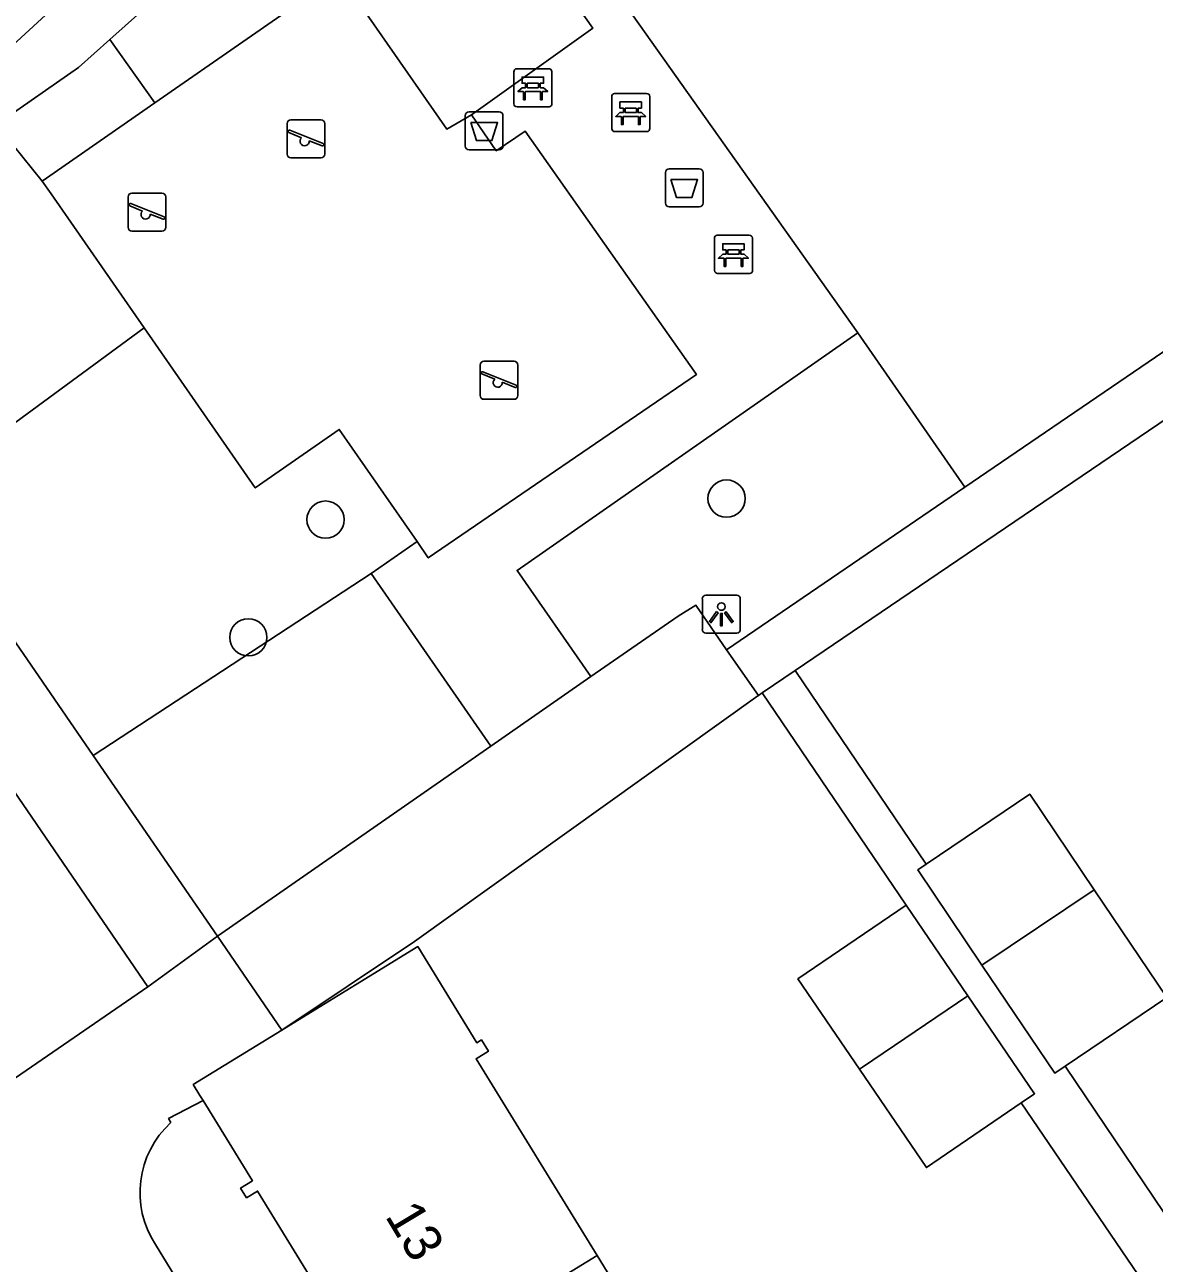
# Model space of a CAD drawing. Extents: x 157466 to 158888, y 383063 to 384677.
# Drawn here: x 158028.14 to 158057.81, y 383566.64 to 383599.16 of the extents above; entities that cross this region are included whole.
import ezdxf

# ---------------------------------------------------------------- set-up
doc = ezdxf.new("R2010")
doc.units = 0
for name, color, linetype in [('IMGEO_Afvalbak', 7, 'Continuous'), ('IMGEO_Bank', 7, 'Continuous'), ('IMGEO_Boom', 7, 'Continuous'), ('IMGEO_Groenvoorziening', 7, 'Continuous'), ('IMGEO_Lichtpunt', 7, 'Continuous'), ('IMGEO_Pand', 7, 'Continuous'), ('IMGEO_Pand_nummerreeks', 7, 'Continuous'), ('IMGEO_Speelvoorziening', 7, 'Continuous'), ('IMGEO_Voetpad_gesloten', 7, 'Continuous'), ('IMGEO_Voetpad_open', 7, 'Continuous')]:
    doc.layers.add(name, color=color, linetype=linetype)

msp = doc.modelspace()

# ---------------------------------------------------------------- linework, layer by layer
at = {"layer": 'IMGEO_Afvalbak'}
for p, q in [((158039.708, 383595.978), (158039.708, 383596.778)), ((158039.708, 383596.778), (158039.708, 383595.978)), ((158039.808, 383596.878), (158040.598, 383596.878)), ((158040.598, 383596.878), (158039.808, 383596.878)), ((158040.698, 383596.778), (158040.698, 383595.978)), ((158040.698, 383595.978), (158040.698, 383596.778)), ((158040.598, 383595.878), (158039.808, 383595.878)), ((158039.808, 383595.878), (158040.598, 383595.878)), ((158045.064, 383595.381), (158045.854, 383595.381)), ((158045.854, 383595.381), (158045.064, 383595.381)), ((158044.964, 383594.481), (158044.964, 383595.281)), ((158044.964, 383595.281), (158044.964, 383594.481)), ((158045.954, 383595.281), (158045.954, 383594.481)), ((158045.954, 383594.481), (158045.954, 383595.281)), ((158045.854, 383594.381), (158045.064, 383594.381)), ((158045.064, 383594.381), (158045.854, 383594.381))]:
    msp.add_line(p, q, dxfattribs=at)
for points in [[(158039.851, 383596.592), (158040.555, 383596.592), (158040.406, 383596.122), (158040, 383596.122), (158039.851, 383596.592)], [(158045.107, 383595.095), (158045.811, 383595.095), (158045.662, 383594.625), (158045.256, 383594.625), (158045.107, 383595.095)]]:
    msp.add_lwpolyline(points, dxfattribs=at)
for centre, start, end in [((158039.808, 383596.778), 90, 180), ((158039.808, 383596.778), 90, 180), ((158040.598, 383596.778), 0, 90), ((158040.598, 383596.778), 360, 90), ((158039.808, 383595.978), 180, 270), ((158039.808, 383595.978), 180, 270), ((158040.598, 383595.978), 270, 0), ((158040.598, 383595.978), 270, 0), ((158045.064, 383595.281), 90, 180), ((158045.064, 383595.281), 90, 180), ((158045.854, 383595.281), 0, 90), ((158045.854, 383595.281), 360, 90), ((158045.064, 383594.481), 180, 270), ((158045.064, 383594.481), 180, 270), ((158045.854, 383594.481), 270, 0), ((158045.854, 383594.481), 270, 0)]:
    msp.add_arc(centre, 0.1, start, end, dxfattribs=at)
at = {"layer": 'IMGEO_Bank'}
for p, q in [((158041.059, 383598.008), (158041.9, 383598.008)), ((158041.9, 383598.008), (158041.059, 383598.008)), ((158040.984, 383597.083), (158040.984, 383597.924)), ((158040.984, 383597.924), (158040.984, 383597.083)), ((158041.984, 383597.933), (158041.984, 383597.092)), ((158041.984, 383597.092), (158041.984, 383597.933)), ((158041.681, 383597.406), (158041.288, 383597.406)), ((158041.293, 383597.514), (158041.293, 383597.62)), ((158041.337, 383597.62), (158041.337, 383597.514)), ((158041.625, 383597.626), (158041.343, 383597.626)), ((158041.343, 383597.508), (158041.625, 383597.508)), ((158041.631, 383597.514), (158041.631, 383597.62)), ((158041.675, 383597.62), (158041.675, 383597.514)), ((158043.629, 383597.355), (158044.47, 383597.355)), ((158044.47, 383597.355), (158043.629, 383597.355)), ((158041.909, 383597.008), (158041.068, 383597.008)), ((158041.068, 383597.008), (158041.909, 383597.008)), ((158043.554, 383596.43), (158043.554, 383597.271)), ((158043.554, 383597.271), (158043.554, 383596.43)), ((158044.554, 383597.28), (158044.554, 383596.439)), ((158044.554, 383596.439), (158044.554, 383597.28)), ((158044.251, 383596.753), (158043.858, 383596.753)), ((158043.863, 383596.861), (158043.863, 383596.967)), ((158043.907, 383596.967), (158043.907, 383596.861)), ((158044.195, 383596.973), (158043.913, 383596.973)), ((158043.913, 383596.855), (158044.195, 383596.855)), ((158044.201, 383596.861), (158044.201, 383596.967)), ((158044.245, 383596.967), (158044.245, 383596.861)), ((158044.479, 383596.355), (158043.638, 383596.355)), ((158043.638, 383596.355), (158044.479, 383596.355)), ((158046.253, 383592.709), (158046.253, 383593.55)), ((158046.253, 383593.55), (158046.253, 383592.709)), ((158046.328, 383593.634), (158047.169, 383593.634)), ((158047.169, 383593.634), (158046.328, 383593.634)), ((158047.253, 383593.559), (158047.253, 383592.718)), ((158047.253, 383592.718), (158047.253, 383593.559)), ((158046.562, 383593.14), (158046.562, 383593.246)), ((158046.606, 383593.246), (158046.606, 383593.14)), ((158046.894, 383593.252), (158046.612, 383593.252)), ((158046.612, 383593.134), (158046.894, 383593.134)), ((158046.9, 383593.14), (158046.9, 383593.246)), ((158046.944, 383593.246), (158046.944, 383593.14)), ((158046.95, 383593.032), (158046.557, 383593.032)), ((158047.178, 383592.634), (158046.337, 383592.634)), ((158046.337, 383592.634), (158047.178, 383592.634))]:
    msp.add_line(p, q, dxfattribs=at)
for points in [[(158041.287, 383597.626), (158041.201, 383597.626), (158041.201, 383597.787), (158041.764, 383597.787), (158041.764, 383597.626), (158041.681, 383597.626)], [(158041.231, 383597.406), (158041.089, 383597.406), (158041.201, 383597.508), (158041.287, 383597.508)], [(158041.281, 383597.399), (158041.281, 383597.192), (158041.238, 383597.192), (158041.238, 383597.399)], [(158041.681, 383597.508), (158041.764, 383597.508), (158041.876, 383597.406), (158041.737, 383597.406)], [(158041.731, 383597.399), (158041.731, 383597.192), (158041.687, 383597.192), (158041.687, 383597.399)], [(158043.857, 383596.973), (158043.771, 383596.973), (158043.771, 383597.134), (158044.334, 383597.134), (158044.334, 383596.973), (158044.251, 383596.973)], [(158043.801, 383596.753), (158043.659, 383596.753), (158043.771, 383596.855), (158043.857, 383596.855)], [(158043.851, 383596.746), (158043.851, 383596.539), (158043.808, 383596.539), (158043.808, 383596.746)], [(158044.251, 383596.855), (158044.334, 383596.855), (158044.446, 383596.753), (158044.307, 383596.753)], [(158044.301, 383596.746), (158044.301, 383596.539), (158044.257, 383596.539), (158044.257, 383596.746)], [(158046.5, 383593.032), (158046.358, 383593.032), (158046.47, 383593.134), (158046.556, 383593.134)], [(158046.556, 383593.252), (158046.47, 383593.252), (158046.47, 383593.413), (158047.033, 383593.413), (158047.033, 383593.252), (158046.95, 383593.252)], [(158046.95, 383593.134), (158047.033, 383593.134), (158047.145, 383593.032), (158047.006, 383593.032)], [(158046.55, 383593.025), (158046.55, 383592.818), (158046.507, 383592.818), (158046.507, 383593.025)], [(158047, 383593.025), (158047, 383592.818), (158046.956, 383592.818), (158046.956, 383593.025)]]:
    msp.add_lwpolyline(points, dxfattribs=at)
for centre, radius, start, end in [((158041.062, 383597.93), 0.0779, 92.4484, 184.2845), ((158041.062, 383597.93), 0.0779, 92.4484, 184.2845), ((158041.906, 383597.93), 0.0779, 2.4484, 94.2845), ((158041.906, 383597.93), 0.0779, 2.4484, 94.2845), ((158041.231, 383597.399), 0.00671, 2.8957, 87.1043), ((158041.288, 383597.399), 0.00671, 92.8957, 177.1043), ((158041.286, 383597.619), 0.00671, 2.8957, 87.1043), ((158041.286, 383597.515), 0.00671, 272.8957, 357.1043), ((158041.343, 383597.619), 0.00671, 92.8957, 177.1043), ((158041.343, 383597.515), 0.00671, 182.8957, 267.1043), ((158041.625, 383597.619), 0.00671, 2.8957, 87.1043), ((158041.625, 383597.515), 0.00671, 272.8957, 357.1043), ((158041.682, 383597.619), 0.00671, 92.8957, 177.1043), ((158041.682, 383597.515), 0.00671, 182.8957, 267.1043), ((158041.68, 383597.399), 0.00671, 2.8957, 87.1043), ((158041.737, 383597.399), 0.00671, 92.8957, 177.1043), ((158043.632, 383597.277), 0.0779, 92.4484, 184.2845), ((158043.632, 383597.277), 0.0779, 92.4484, 184.2845), ((158044.476, 383597.277), 0.0779, 2.4484, 94.2845), ((158044.476, 383597.277), 0.0779, 2.4484, 94.2845), ((158041.062, 383597.086), 0.0779, 182.4484, 274.2845), ((158041.062, 383597.086), 0.0779, 182.4484, 274.2845), ((158041.906, 383597.086), 0.0779, 272.4484, 4.2845), ((158041.906, 383597.086), 0.0779, 272.4484, 4.2845), ((158043.801, 383596.746), 0.00671, 2.8957, 87.1043), ((158043.858, 383596.746), 0.00671, 92.8957, 177.1043), ((158043.856, 383596.966), 0.00671, 2.8957, 87.1043), ((158043.856, 383596.862), 0.00671, 272.8957, 357.1043), ((158043.913, 383596.966), 0.00671, 92.8957, 177.1043), ((158043.913, 383596.862), 0.00671, 182.8957, 267.1043), ((158044.195, 383596.966), 0.00671, 2.8957, 87.1043), ((158044.195, 383596.862), 0.00671, 272.8957, 357.1043), ((158044.252, 383596.966), 0.00671, 92.8957, 177.1043), ((158044.252, 383596.862), 0.00671, 182.8957, 267.1043), ((158044.25, 383596.746), 0.00671, 2.8957, 87.1043), ((158044.307, 383596.746), 0.00671, 92.8957, 177.1043), ((158043.632, 383596.433), 0.0779, 182.4484, 274.2845), ((158043.632, 383596.433), 0.0779, 182.4484, 274.2845), ((158044.476, 383596.433), 0.0779, 272.4484, 4.2845), ((158044.476, 383596.433), 0.0779, 272.4484, 4.2845), ((158046.331, 383593.556), 0.0779, 92.4484, 184.2845), ((158046.331, 383593.556), 0.0779, 92.4484, 184.2845), ((158047.175, 383593.556), 0.0779, 2.4484, 94.2845), ((158047.175, 383593.556), 0.0779, 2.4484, 94.2845), ((158046.555, 383593.245), 0.00671, 2.8957, 87.1043), ((158046.555, 383593.141), 0.00671, 272.8957, 357.1043), ((158046.612, 383593.245), 0.00671, 92.8957, 177.1043), ((158046.612, 383593.141), 0.00671, 182.8957, 267.1043), ((158046.894, 383593.245), 0.00671, 2.8957, 87.1043), ((158046.894, 383593.141), 0.00671, 272.8957, 357.1043), ((158046.951, 383593.245), 0.00671, 92.8957, 177.1043), ((158046.951, 383593.141), 0.00671, 182.8957, 267.1043), ((158046.5, 383593.025), 0.00671, 2.8957, 87.1043), ((158046.557, 383593.025), 0.00671, 92.8957, 177.1043), ((158046.949, 383593.025), 0.00671, 2.8957, 87.1043), ((158047.006, 383593.025), 0.00671, 92.8957, 177.1043), ((158046.331, 383592.712), 0.0779, 182.4484, 274.2845), ((158046.331, 383592.712), 0.0779, 182.4484, 274.2845), ((158047.175, 383592.712), 0.0779, 272.4484, 4.2845), ((158047.175, 383592.712), 0.0779, 272.4484, 4.2845)]:
    msp.add_arc(centre, radius, start, end, dxfattribs=at)
at = {"layer": 'IMGEO_Boom'}
for centre in [(158046.571, 383586.721), (158036.037, 383586.169), (158034.009, 383583.077)]:
    msp.add_circle(centre, 0.489, dxfattribs=at)
at = {"layer": 'IMGEO_Groenvoorziening'}
for points in [[(158039.87, 383596.799), (158039.221, 383596.421), (158036.631, 383600.147), (158036.402, 383600.477), (158031.553, 383597.11)], [(158031.27, 383591.206), (158028.829, 383594.721), (158028.596, 383595.057)], [(158025.247, 383586.784), (158031.27, 383591.206)], [(158038.443, 383585.592), (158036.399, 383588.536), (158034.189, 383587.002), (158031.27, 383591.206)], [(158050.015, 383591.073), (158052.832, 383587.022)], [(158037.231, 383584.751), (158029.93, 383579.978)]]:
    msp.add_lwpolyline(points, dxfattribs=at)
at = {"layer": 'IMGEO_Lichtpunt'}
for p, q in [((158045.935, 383584.088), (158045.935, 383583.281)), ((158045.935, 383584.088), (158045.935, 383583.281)), ((158046.837, 383584.183), (158046.029, 383584.183)), ((158046.837, 383584.183), (158046.029, 383584.183)), ((158046.931, 383583.281), (158046.931, 383584.088)), ((158046.931, 383583.281), (158046.931, 383584.088)), ((158046.029, 383583.187), (158046.837, 383583.187)), ((158046.029, 383583.187), (158046.837, 383583.187))]:
    msp.add_line(p, q, dxfattribs=at)
for points in [[(158046.309, 383583.752), (158046.348, 383583.724), (158046.16, 383583.462), (158046.122, 383583.489), (158046.309, 383583.752)], [(158046.411, 383583.704), (158046.458, 383583.704), (158046.458, 383583.382), (158046.411, 383583.382), (158046.411, 383583.704)], [(158046.521, 383583.724), (158046.559, 383583.751), (158046.746, 383583.489), (158046.707, 383583.461), (158046.521, 383583.724)]]:
    msp.add_lwpolyline(points, dxfattribs=at)
msp.add_circle((158046.434, 383583.886), 0.0994, dxfattribs=at)
for centre, start, end in [((158046.029, 383584.088), 90, 180), ((158046.029, 383584.088), 90, 180), ((158046.837, 383584.088), 0, 90), ((158046.837, 383584.088), 0, 90), ((158046.029, 383583.281), 180, 270), ((158046.029, 383583.281), 180, 270), ((158046.837, 383583.281), 270, 0), ((158046.837, 383583.281), 270, 360)]:
    msp.add_arc(centre, 0.0946, start, end, dxfattribs=at)
at = {"layer": 'IMGEO_Pand'}
for points in [[(158030.614, 383601.196), (158025.775, 383596.754)], [(158051.815, 383577.123), (158054.535, 383578.958), (158056.227, 383576.451)], [(158053.28, 383574.473), (158051.593, 383576.973), (158051.815, 383577.123)], [(158053.28, 383574.473), (158056.227, 383576.451)], [(158056.227, 383576.451), (158058.137, 383573.619), (158055.464, 383571.816)], [(158050.065, 383571.735), (158048.445, 383574.11), (158051.287, 383576.048)], [(158051.287, 383576.048), (158052.909, 383573.669)], [(158034.892, 383572.767), (158036.823, 383573.953), (158038.457, 383574.957), (158040.009, 383572.431), (158040.132, 383572.507), (158040.314, 383572.21), (158039.993, 383572.013), (158043.169, 383566.843)], [(158055.464, 383571.816), (158055.195, 383571.634), (158053.28, 383574.473)], [(158052.909, 383573.669), (158050.146, 383571.795), (158050.065, 383571.735)], [(158052.909, 383573.669), (158054.664, 383571.094), (158054.31, 383570.853)], [(158032.821, 383570.915), (158032.737, 383571.052), (158032.562, 383571.336), (158034.892, 383572.767)], [(158054.31, 383570.853), (158051.822, 383569.157), (158050.065, 383571.735)], [(158032.821, 383570.915), (158034.114, 383568.81), (158033.804, 383568.619), (158033.963, 383568.361), (158034.253, 383568.54), (158037.449, 383563.338)], [(158037.449, 383563.338), (158043.169, 383566.843)], [(158043.169, 383566.843), (158046.267, 383561.8)]]:
    msp.add_lwpolyline(points, dxfattribs=at)
at = {"layer": 'IMGEO_Speelvoorziening'}
for p, q in [((158035.026, 383595.768), (158035.026, 383596.568)), ((158035.026, 383596.568), (158035.026, 383595.768)), ((158035.095, 383596.393), (158035.971, 383596.04)), ((158035.126, 383596.668), (158035.916, 383596.668)), ((158035.916, 383596.668), (158035.126, 383596.668)), ((158036.016, 383596.568), (158036.016, 383595.768)), ((158036.016, 383595.768), (158036.016, 383596.568)), ((158035.409, 383596.196), (158035.07, 383596.333)), ((158035.947, 383595.98), (158035.607, 383596.117)), ((158035.916, 383595.668), (158035.126, 383595.668)), ((158035.126, 383595.668), (158035.916, 383595.668)), ((158030.949, 383594.743), (158031.739, 383594.743)), ((158031.739, 383594.743), (158030.949, 383594.743)), ((158030.849, 383593.843), (158030.849, 383594.643)), ((158030.849, 383594.643), (158030.849, 383593.843)), ((158031.232, 383594.271), (158030.893, 383594.408)), ((158030.918, 383594.468), (158031.794, 383594.115)), ((158031.839, 383594.643), (158031.839, 383593.843)), ((158031.839, 383593.843), (158031.839, 383594.643)), ((158031.77, 383594.055), (158031.43, 383594.192)), ((158031.739, 383593.743), (158030.949, 383593.743)), ((158030.949, 383593.743), (158031.739, 383593.743)), ((158040.098, 383589.427), (158040.098, 383590.227)), ((158040.098, 383590.227), (158040.098, 383589.427)), ((158040.198, 383590.327), (158040.988, 383590.327)), ((158040.988, 383590.327), (158040.198, 383590.327)), ((158041.088, 383590.227), (158041.088, 383589.427)), ((158041.088, 383589.427), (158041.088, 383590.227)), ((158040.481, 383589.855), (158040.142, 383589.992)), ((158040.167, 383590.052), (158041.043, 383589.699)), ((158041.019, 383589.639), (158040.679, 383589.776)), ((158040.988, 383589.327), (158040.198, 383589.327)), ((158040.198, 383589.327), (158040.988, 383589.327))]:
    msp.add_line(p, q, dxfattribs=at)
for centre, radius, start, end in [((158035.126, 383596.568), 0.1, 90, 180), ((158035.126, 383596.568), 0.1, 90, 180), ((158035.083, 383596.363), 0.0327, 68.078, 248.078), ((158035.916, 383596.568), 0.1, 0, 90), ((158035.916, 383596.568), 0.1, 360, 90), ((158035.488, 383596.106), 0.12, 130.9928, 5.1632), ((158035.959, 383596.01), 0.0327, 248.078, 68.078), ((158035.126, 383595.768), 0.1, 180, 270), ((158035.126, 383595.768), 0.1, 180, 270), ((158035.916, 383595.768), 0.1, 270, 0), ((158035.916, 383595.768), 0.1, 270, 0), ((158030.949, 383594.643), 0.1, 90, 180), ((158030.949, 383594.643), 0.1, 90, 180), ((158031.739, 383594.643), 0.1, 0, 90), ((158031.739, 383594.643), 0.1, 360, 90), ((158030.906, 383594.438), 0.0327, 68.078, 248.078), ((158031.311, 383594.181), 0.12, 130.9928, 5.1632), ((158031.782, 383594.085), 0.0327, 248.078, 68.078), ((158030.949, 383593.843), 0.1, 180, 270), ((158030.949, 383593.843), 0.1, 180, 270), ((158031.739, 383593.843), 0.1, 270, 0), ((158031.739, 383593.843), 0.1, 270, 0), ((158040.198, 383590.227), 0.1, 90, 180), ((158040.198, 383590.227), 0.1, 90, 180), ((158040.988, 383590.227), 0.1, 0, 90), ((158040.988, 383590.227), 0.1, 360, 90), ((158040.155, 383590.022), 0.0327, 68.078, 248.078), ((158040.56, 383589.765), 0.12, 130.9928, 5.1632), ((158041.031, 383589.669), 0.0327, 248.078, 68.078), ((158040.198, 383589.427), 0.1, 180, 270), ((158040.198, 383589.427), 0.1, 180, 270), ((158040.988, 383589.427), 0.1, 270, 0), ((158040.988, 383589.427), 0.1, 270, 0)]:
    msp.add_arc(centre, radius, start, end, dxfattribs=at)
at = {"layer": 'IMGEO_Voetpad_gesloten'}
for points in [[(158039.87, 383596.799), (158043.06, 383599.074), (158038.267, 383605.818)], [(158041.073, 383603.705), (158050.015, 383591.073)], [(158038.443, 383585.592), (158038.736, 383585.163), (158045.778, 383589.981), (158041.278, 383596.372), (158040.523, 383595.855), (158039.87, 383596.799)], [(158050.015, 383591.073), (158041.068, 383584.833), (158043.008, 383582.046)], [(158037.231, 383584.751), (158038.443, 383585.592)], [(158040.377, 383580.22), (158037.231, 383584.751)], [(158043.008, 383582.046), (158040.377, 383580.22)]]:
    msp.add_lwpolyline(points, dxfattribs=at)
at = {"layer": 'IMGEO_Voetpad_open'}
for points in [[(158030.371, 383598.774), (158038.267, 383605.818)], [(158027.581, 383596.319), (158027.428, 383596.573), (158029.546, 383598.038), (158030.371, 383598.774)], [(158031.553, 383597.11), (158030.371, 383598.774)], [(158031.553, 383597.11), (158028.596, 383595.057)], [(158028.596, 383595.057), (158027.581, 383596.319)], [(158052.832, 383587.022), (158065.325, 383595.538)], [(158066.203, 383594.297), (158048.37, 383582.204)], [(158013.696, 383585.255), (158020.361, 383589.975), (158031.367, 383573.897)], [(158046.567, 383582.751), (158052.832, 383587.022)], [(158025.247, 383586.784), (158029.93, 383579.978)], [(158046.567, 383582.751), (158045.766, 383583.918), (158045.297, 383583.636), (158043.008, 383582.046)], [(158047.407, 383581.551), (158046.567, 383582.751)], [(158048.37, 383582.204), (158047.509, 383581.62)], [(158051.815, 383577.123), (158048.37, 383582.204)], [(158047.407, 383581.551), (158047.396, 383581.544), (158038.373, 383575.093), (158034.892, 383572.767)], [(158047.509, 383581.62), (158047.407, 383581.551)], [(158047.509, 383581.62), (158051.287, 383576.048)], [(158033.195, 383575.233), (158040.377, 383580.22)], [(158029.93, 383579.978), (158033.195, 383575.233)], [(158031.367, 383573.897), (158033.195, 383575.233)], [(158034.892, 383572.767), (158033.195, 383575.233)], [(158031.367, 383573.897), (158024.684, 383569.319)], [(158058.564, 383567.221), (158055.479, 383571.794), (158055.464, 383571.816)], [(158031.97, 383570.337), (158031.914, 383570.441), (158032.821, 383570.915)], [(158054.31, 383570.853), (158057.685, 383565.902)], [(158050.532, 383536.094), (158050.495, 383536.153), (158031.566, 383567.132)]]:
    msp.add_lwpolyline(points, dxfattribs=at)
msp.add_arc((158033.671, 383568.495), 2.507, 132.7078, 212.9234, dxfattribs=at)

# ---------------------------------------------------------------- texts
at = {"layer": 'IMGEO_Pand_nummerreeks'}
msp.add_text('13', height=1, rotation=300.9553, dxfattribs=at).set_placement((158037.584, 383567.885))

doc.saveas('drawing.dxf')
